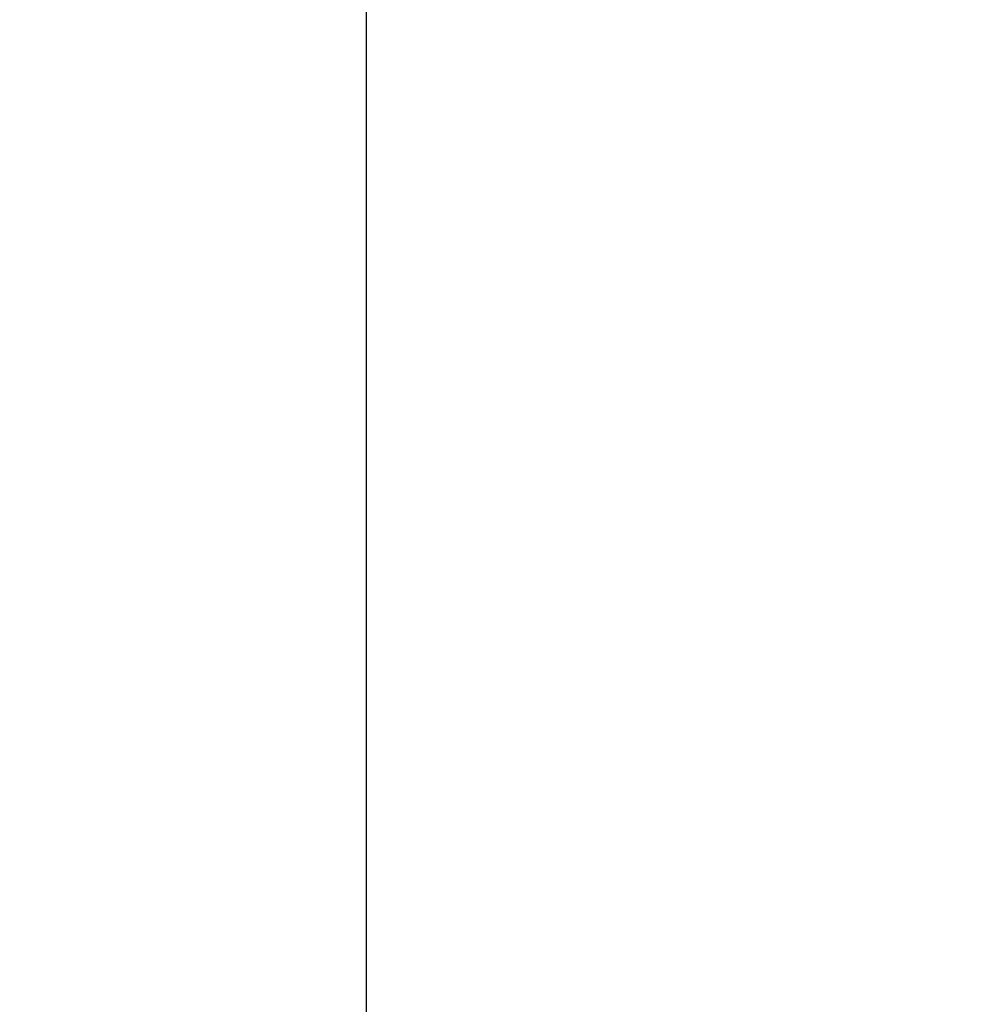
# Model space of a CAD drawing. Header units: inches. Extents: x 0 to 193, y 0 to 125.
# Tile 260 of 278: x 95.3 to 99.46, y 67.2 to 71.44. Entities that reach past the tile are written whole.
import ezdxf

# ---------------------------------------------------------------- set-up
doc = ezdxf.new("R2010")
doc.units = ezdxf.units.IN
doc.header["$LTSCALE"] = 10.635988
doc.header["$MEASUREMENT"] = 0
doc.layers.get('0').update_dxf_attribs({"linetype": 'CONTINUOUS'})
doc.layers.add('DIMENSIONS', color=7, linetype='CONTINUOUS')
doc.styles.get("Standard").update_dxf_attribs({"font": 'arial.ttf'})
doc.dimstyles.new('DIMSTYLE_1', dxfattribs={"dimtxt": 0.853154, "dimasz": 1.137539, "dimexe": 0.09, "dimexo": 0.07, "dimgap": 0.0375, "dimtad": 0, "dimtih": 1, "dimtoh": 1, "dimzin": 4, "dimdsep": 46, "dimtxsty": 'Standard', "dimblk": '_FILLED', "dimblk1": '_FILLED', "dimblk2": '_FILLED', "dimcen": 0.09, "dimadec": 3, "dimazin": 1, "dimtfac": 1, "dimtdec": 3, "dimtofl": 0, "dimtmove": 0, "dimatfit": 3, "dimldrblk": '_FILLED', "dimfxl": 0, "dimtolj": 1, "dimtzin": 4, "dimarcsym": 0})

# ---------------------------------------------------------------- blocks, each defined once
blk = doc.blocks.new('_FILLED')
at = {"color": 0, "linetype": 'ByBlock'}
blk.add_solid([(0, 0), (-1, 0.2), (-1, -0.2)], dxfattribs=at)
blk = doc.blocks.new('*D12')
at = {"layer": 'DIMENSIONS', "color": 2, "linetype": 'Continuous'}
for p, q in [((100.3818, 91.1657), (95.7712, 91.1657)), ((96.795, 91.1657), (96.795, 62.0188)), ((96.795, 31.1657), (96.795, 60.3125)), ((100.3928, 31.1657), (95.7712, 31.1657))]:
    blk.add_line(p, q, dxfattribs=at)
at = {"layer": 'DIMENSIONS', "color": 2, "linetype": 'Continuous', "xscale": 1.1375387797, "yscale": 1.1375387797, "zscale": 1.1375387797}
for p, rotation in [((96.795, 91.1657), 90), ((96.795, 31.1657), 270)]:
    blk.add_blockref('_FILLED', p, dxfattribs=dict(at, rotation=rotation))
at = {"layer": 'DIMENSIONS', "color": 2, "linetype": 'Continuous', "insert": (96.795, 61.5922), "char_height": 0.85315, "width": 2.981282, "attachment_point": 2, "line_spacing_factor": 0.9}
blk.add_mtext('60.00', dxfattribs=at)

msp = doc.modelspace()

# ---------------------------------------------------------------- dimensions: what is measured, and where the dimension line sits
at = {"layer": 'DIMENSIONS', "color": 2, "linetype": 'Continuous'}
dim = msp.add_linear_dim(base=(96.795, 91.1657), p1=(100.4628, 31.1657), p2=(100.4518, 91.1657), angle=90, dimstyle='DIMSTYLE_1', dxfattribs=at)
dim.commit()
dim.dimension.update_dxf_attribs({"geometry": '*D12', "text_midpoint": (96.7885, 61.1609), "dimtype": 160})

doc.saveas('drawing.dxf')
